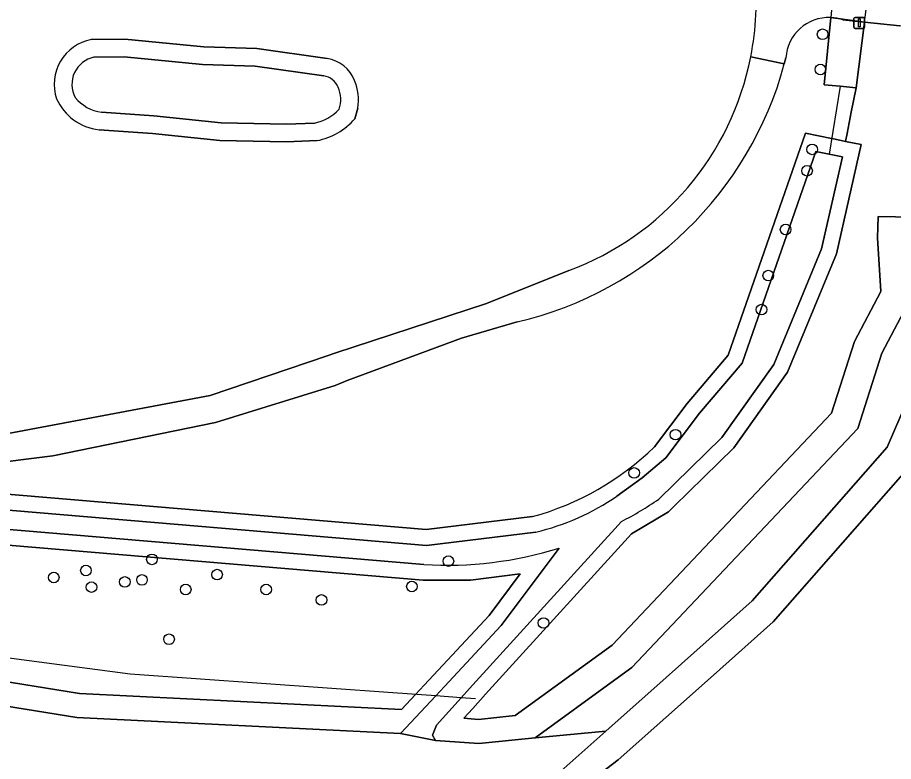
# Model space of a CAD drawing. Extents: x 162879 to 165540, y 384011 to 385181.
# Drawn here: x 163696.9 to 163777.7, y 384243.7 to 384312.3 of the extents above; entities that cross this region are included whole.
import ezdxf

# ---------------------------------------------------------------- set-up
doc = ezdxf.new("R2010")
doc.units = 0
for name, color, linetype in [('IMGEO_Afsluitpaal', 7, 'Continuous'), ('IMGEO_Boom', 7, 'Continuous'), ('IMGEO_Dek', 7, 'Continuous'), ('IMGEO_Duiker', 7, 'Continuous'), ('IMGEO_Gemengd_bos', 7, 'Continuous'), ('IMGEO_Groenvoorziening', 7, 'Continuous'), ('IMGEO_Hek', 7, 'Continuous'), ('IMGEO_Loofbos', 7, 'Continuous'), ('IMGEO_Meer_plas_ven_vijver', 7, 'Continuous'), ('IMGEO_Oever', 7, 'Continuous'), ('IMGEO_Voetpad_gesloten', 7, 'Continuous'), ('IMGEO_Voetpad_halfverhard', 7, 'Continuous'), ('IMGEO_Waterloop', 7, 'Continuous')]:
    doc.layers.add(name, color=color, linetype=linetype)

msp = doc.modelspace()

# ---------------------------------------------------------------- linework, layer by layer
at = {"layer": 'IMGEO_Afsluitpaal'}
for p, q in [((163774.015, 384311.396), (163774.015, 384312.196)), ((163774.015, 384312.196), (163774.015, 384311.396)), ((163774.115, 384312.296), (163774.905, 384312.296)), ((163774.905, 384312.296), (163774.115, 384312.296)), ((163775.005, 384312.196), (163775.005, 384311.396)), ((163775.005, 384311.396), (163775.005, 384312.196)), ((163774.905, 384311.296), (163774.115, 384311.296)), ((163774.115, 384311.296), (163774.905, 384311.296))]:
    msp.add_line(p, q, dxfattribs=at)
msp.add_lwpolyline([(163774.435, 384312.171), (163774.585, 384312.171), (163774.585, 384311.421), (163774.435, 384311.421), (163774.435, 384312.171)], dxfattribs=at)
for centre, start, end in [((163774.115, 384312.196), 90, 180), ((163774.115, 384312.196), 90, 180), ((163774.905, 384312.196), 0, 90), ((163774.905, 384312.196), 360, 90), ((163774.115, 384311.396), 180, 270), ((163774.115, 384311.396), 180, 270), ((163774.905, 384311.396), 270, 0), ((163774.905, 384311.396), 270, 0)]:
    msp.add_arc(centre, 0.1, start, end, dxfattribs=at)
at = {"layer": 'IMGEO_Boom'}
for centre in [(163771.127, 384310.749), (163770.925, 384307.504), (163770.162, 384300.132), (163769.694, 384298.161), (163767.718, 384292.743), (163766.12, 384288.495), (163765.491, 384285.357), (163757.56, 384273.82), (163753.756, 384270.293), (163709.289, 384262.321), (163736.624, 384262.161), (163703.201, 384261.292), (163700.234, 384260.647), (163708.369, 384260.424), (163715.296, 384260.915), (163703.719, 384259.763), (163706.792, 384260.24), (163712.401, 384259.545), (163719.822, 384259.544), (163733.258, 384259.822), (163724.923, 384258.578), (163745.388, 384256.454), (163710.866, 384254.953)]:
    msp.add_circle(centre, 0.489, dxfattribs=at)
at = {"layer": 'IMGEO_Dek'}
for points in [[(163772.239, 384316.14), (163771.871, 384312.29)], [(163772.982, 384312.081), (163775.004, 384311.866), (163775.432, 384315.142)]]:
    msp.add_lwpolyline(points, dxfattribs=at)
msp.add_arc((163771.696, 384308.3), 3.993, 71.20893, 87.48327, dxfattribs=at)
at = {"layer": 'IMGEO_Duiker'}
msp.add_lwpolyline([(163772.746, 384305.957), (163771.724, 384299.702)], dxfattribs=at)
at = {"layer": 'IMGEO_Gemengd_bos'}
msp.add_lwpolyline([(163612.208, 384270.711), (163612.503, 384269.372), (163613.389, 384264.059), (163613.885, 384261.721), (163615.319, 384260.724), (163615.433, 384260.638), (163616.203, 384261.792), (163620.31, 384263.675), (163636.786, 384263.975), (163656.828, 384261.901), (163665.49, 384258.374), (163683.764, 384252.992), (163702.607, 384249.964), (163732.311, 384248.474), (163733.593, 384249.852), (163734.388, 384250.707), (163740.382, 384257.149), (163743.25, 384260.983), (163738.655, 384260.397), (163734.3, 384260.392), (163652.262, 384267.325), (163648.672, 384267.629)], close=True, dxfattribs=at)
at = {"layer": 'IMGEO_Groenvoorziening'}
for points in [[(163778.238, 384311.523), (163775.004, 384311.866), (163774.214, 384305.819), (163773.769, 384303.568), (163773.38, 384301.606), (163773.235, 384300.873), (163774.694, 384300.577), (163772.415, 384290.508), (163767.892, 384279.572), (163762.947, 384272.615), (163757.424, 384267.209), (163756.906, 384266.702), (163753.509, 384264.673), (163740.048, 384249.873), (163738.869, 384248.577), (163738.038, 384247.664), (163739.389, 384247.562), (163742.78, 384247.914), (163751.724, 384254.421), (163771.946, 384275.805), (163774.059, 384282.402), (163776.507, 384287.037), (163776.197, 384291.977), (163776.251, 384293.93), (163782.655, 384293.817)], [(163779.428, 384271.181), (163766.567, 384256.548), (163761.052, 384251.636), (163752.286, 384243.828), (163743.666, 384237.254), (163741.864, 384236.434), (163737.128, 384232.787), (163670.88, 384217.584), (163646.706, 384212.756), (163636.585, 384211.751), (163624.892, 384215.802), (163621.995, 384222.082), (163617.646, 384236.885), (163613.519, 384256.493), (163613.098, 384256.809), (163611.67, 384257.857), (163611.139, 384258.174)]]:
    msp.add_lwpolyline(points, dxfattribs=at)
at = {"layer": 'IMGEO_Hek'}
for points in [[(163735.449, 384249.72), (163731.512, 384250), (163707.274, 384251.727), (163680.93, 384255.197), (163668.782, 384259.702), (163661.579, 384263.024)], [(163737.797, 384249.552), (163735.449, 384249.72)], [(163739.136, 384249.457), (163737.797, 384249.552)]]:
    msp.add_lwpolyline(points, dxfattribs=at)
at = {"layer": 'IMGEO_Loofbos'}
for points in [[(163769.542, 384301.624), (163771.958, 384301.133), (163772.013, 384301.122), (163773.235, 384300.873), (163773.38, 384301.606), (163773.769, 384303.568), (163774.214, 384305.819), (163772.746, 384305.957), (163771.278, 384306.095), (163771.871, 384312.29)], [(163703.69, 384310.263), (163706.799, 384310.313), (163714.069, 384309.595), (163718.952, 384309.442), (163725.438, 384308.514)], [(163767.741, 384308.574), (163767.596, 384308.012)], [(163728.257, 384303.941), (163727.999, 384302.965)], [(163724.518, 384300.939), (163721.697, 384300.843), (163715.559, 384300.951), (163709.326, 384301.6), (163704.407, 384301.936)], [(163755.615, 384272.687), (163758.637, 384276.701), (163762.418, 384281.162), (163769.542, 384301.624)], [(163619.677, 384281.532), (163630.091, 384279.337), (163637.884, 384277.928), (163642.146, 384277.507), (163650.662, 384277.802), (163658.787, 384277.475), (163683.681, 384274.193), (163688.55, 384273.397), (163693.384, 384273.438), (163714.66, 384277.42), (163725.444, 384281.093), (163726.143, 384281.326), (163740.127, 384285.926), (163747.723, 384288.962)], [(163742.977, 384284.234), (163737.817, 384282.711), (163727.284, 384278.807), (163726.181, 384278.349), (163715.154, 384274.937), (163700.143, 384271.884), (163693.515, 384271.048), (163688.726, 384271.155), (163681.629, 384271.867), (163677.799, 384272.06), (163658.374, 384274.704), (163650.252, 384275.288), (163642.026, 384275.365), (163631.7, 384276.658), (163619.104, 384279.098)], [(163610.119, 384282.797), (163610.967, 384277.633), (163612.708, 384275.407), (163633.354, 384273.764), (163654.74, 384271.81), (163734.567, 384265.065), (163744.378, 384266.261)]]:
    msp.add_lwpolyline(points, dxfattribs=at)
for centre, radius, start, end in [((163738.541, 384313.751), 26.457, 348.95217, 5.84003), ((163771.7, 384308.327), 3.967, 87.52759, 176.4315), ((163704.482, 384306.13), 4.209, 100.85171, 198.36041), ((163724.909, 384305.26), 3.296, 21.84792, 80.77176), ((163738.575, 384313.752), 26.424, 290.25511, 348.9354), ((163735.504, 384316.605), 33.222, 282.99864, 345.01029), ((163723.941, 384304.742), 4.39, 349.48468, 23.42289), ((163704.97, 384306.816), 4.913, 204.18073, 263.42449), ((163723.284, 384307.063), 6.247, 281.39435, 319.00589), ((163737.312, 384291.655), 26.359, 285.54963, 313.97746)]:
    msp.add_arc(centre, radius, start, end, dxfattribs=at)
at = {"layer": 'IMGEO_Meer_plas_ven_vijver'}
msp.add_lwpolyline([(163751.137, 384246.472), (163744.623, 384245.868), (163739.421, 384245.328), (163735.435, 384245.628), (163732.221, 384246.25), (163702.374, 384247.747), (163683.271, 384250.817), (163664.754, 384256.271), (163656.283, 384259.72), (163636.691, 384261.747), (163620.815, 384261.458), (163617.704, 384260.032), (163616.488, 384258.208), (163615.813, 384256.399), (163619.806, 384237.429), (163624.084, 384222.866), (163626.516, 384217.595), (163636.852, 384214.014), (163646.377, 384214.96), (163670.413, 384219.76), (163736.156, 384234.847), (163740.709, 384238.353), (163742.575, 384239.203), (163744.222, 384240.313)], close=True, dxfattribs=at)
at = {"layer": 'IMGEO_Oever'}
for points in [[(163725.438, 384308.514), (163718.952, 384309.442), (163714.069, 384309.595), (163706.799, 384310.313), (163703.69, 384310.263)], [(163703.942, 384308.638), (163706.732, 384308.683), (163713.963, 384307.969), (163718.811, 384307.817)], [(163718.811, 384307.817), (163725.142, 384306.911)], [(163727.999, 384302.965), (163728.257, 384303.941)], [(163724.264, 384302.56), (163721.684, 384302.472), (163715.658, 384302.578), (163709.466, 384303.223), (163704.637, 384303.553)], [(163704.407, 384301.936), (163709.326, 384301.6), (163715.559, 384300.951), (163721.697, 384300.843), (163724.518, 384300.939)], [(163782.655, 384293.817), (163776.251, 384293.93), (163776.197, 384291.977), (163776.507, 384287.037), (163774.059, 384282.402), (163771.946, 384275.805), (163751.724, 384254.421), (163742.78, 384247.914), (163739.389, 384247.562), (163738.038, 384247.664), (163738.869, 384248.577), (163740.048, 384249.873), (163753.509, 384264.673), (163756.906, 384266.702), (163757.424, 384267.209), (163762.947, 384272.615), (163767.892, 384279.572), (163772.415, 384290.508), (163774.694, 384300.577), (163773.235, 384300.873), (163772.013, 384301.122), (163771.958, 384301.133), (163769.542, 384301.624), (163762.418, 384281.162), (163758.637, 384276.701), (163755.615, 384272.687)], [(163752.168, 384268.147), (163754.493, 384269.828), (163756.676, 384271.688), (163759.769, 384275.796), (163763.698, 384280.431), (163770.494, 384299.952), (163771.724, 384299.702), (163772.954, 384299.452), (163771.029, 384290.948), (163766.616, 384280.278), (163761.841, 384273.56), (163756.015, 384267.858)], [(163606.696, 384288.193), (163606.182, 384289.281), (163606.499, 384287.389), (163607.444, 384286.151), (163608.196, 384284.491), (163608.69, 384282.655), (163609.596, 384277.034), (163611.959, 384274.013), (163633.231, 384272.32), (163654.613, 384270.367), (163734.594, 384263.609), (163744.677, 384264.838)], [(163752.582, 384265.807), (163738.574, 384250.406), (163737.797, 384249.552), (163735.515, 384247.043), (163735.162, 384246.097), (163735.435, 384245.628), (163739.421, 384245.328), (163744.623, 384245.868), (163751.972, 384251.214), (163753.54, 384252.355), (163774.364, 384274.376), (163776.594, 384281.337), (163779.492, 384286.825)], [(163744.378, 384266.261), (163734.567, 384265.065), (163654.74, 384271.81), (163633.354, 384273.764), (163612.708, 384275.407), (163610.967, 384277.633), (163610.119, 384282.797)], [(163780.107, 384279.647), (163777.086, 384272.665), (163764.62, 384258.482), (163756.708, 384251.434), (163751.137, 384246.472), (163744.222, 384240.313), (163742.575, 384239.203), (163740.709, 384238.353), (163736.156, 384234.847), (163670.413, 384219.76), (163646.377, 384214.96), (163636.852, 384214.014), (163626.516, 384217.595), (163624.084, 384222.866), (163619.806, 384237.429), (163615.813, 384256.399), (163613.875, 384257.855), (163612.386, 384258.948)], [(163734.36, 384261.841), (163648.794, 384269.073), (163610.523, 384272.308), (163611.223, 384269.125), (163612.109, 384263.816), (163612.245, 384263.177), (163612.618, 384261.416), (163612.717, 384260.947), (163613.076, 384260.697), (163614.554, 384259.669), (163616.488, 384258.208), (163617.704, 384260.032), (163620.815, 384261.458), (163636.691, 384261.747), (163656.283, 384259.72), (163664.754, 384256.271), (163683.271, 384250.817), (163702.374, 384247.747), (163732.221, 384246.25), (163735.449, 384249.72), (163736.25, 384250.581), (163741.496, 384256.219)], [(163752.286, 384243.828), (163761.052, 384251.636), (163766.567, 384256.548), (163779.428, 384271.181)], [(163741.496, 384256.219), (163746.829, 384263.349)], [(163611.614, 384259.449), (163611.139, 384258.174), (163611.67, 384257.857), (163613.098, 384256.809), (163613.519, 384256.493), (163617.646, 384236.885), (163621.995, 384222.082), (163624.892, 384215.802), (163636.585, 384211.751), (163646.706, 384212.756), (163670.88, 384217.584), (163737.128, 384232.787), (163741.864, 384236.434), (163743.666, 384237.254), (163752.286, 384243.828)]]:
    msp.add_lwpolyline(points, dxfattribs=at)
msp.add_lwpolyline([(163615.433, 384260.638), (163615.319, 384260.724), (163613.885, 384261.721), (163613.389, 384264.059), (163612.503, 384269.372), (163612.208, 384270.711), (163648.672, 384267.629), (163652.262, 384267.325), (163734.3, 384260.392), (163738.655, 384260.397), (163743.25, 384260.983), (163740.382, 384257.149), (163734.388, 384250.707), (163733.593, 384249.852), (163732.311, 384248.474), (163702.607, 384249.964), (163683.764, 384252.992), (163665.49, 384258.374), (163656.828, 384261.901), (163636.786, 384263.975), (163620.31, 384263.675), (163616.203, 384261.792)], close=True, dxfattribs=at)
for centre, radius, start, end in [((163704.482, 384306.13), 4.209, 100.85171, 198.36041), ((163704.471, 384306.13), 2.563, 101.90082, 208.07047), ((163724.909, 384305.26), 3.296, 21.84792, 80.77176), ((163724.893, 384305.243), 1.687, 21.46664, 81.52119), ((163723.941, 384304.742), 4.39, 349.48468, 23.42289), ((163723.929, 384304.745), 2.768, 340.90613, 23.74305), ((163704.97, 384306.816), 4.913, 204.18073, 263.42449), ((163705.164, 384307.321), 3.805, 219.0529, 262.04355), ((163723.425, 384306.728), 4.251, 281.38304, 317.21553), ((163723.284, 384307.063), 6.247, 281.39435, 319.00589), ((163737.312, 384291.655), 26.359, 285.54963, 313.97746), ((163739.561, 384286.553), 22.31, 283.25666, 304.40832), ((163734.517, 384299.944), 38.622, 297.88806, 303.82322), ((163736.424, 384297.083), 35.302, 266.64894, 287.14278)]:
    msp.add_arc(centre, radius, start, end, dxfattribs=at)
at = {"layer": 'IMGEO_Voetpad_gesloten'}
for points in [[(163772.239, 384316.14), (163771.871, 384312.29)], [(163772.982, 384312.081), (163775.004, 384311.866), (163775.432, 384315.142)]]:
    msp.add_lwpolyline(points, dxfattribs=at)
msp.add_arc((163771.696, 384308.3), 3.993, 71.20893, 87.48327, dxfattribs=at)
at = {"layer": 'IMGEO_Voetpad_halfverhard'}
for points in [[(163771.871, 384312.29), (163775.004, 384311.866), (163778.238, 384311.523), (163785.075, 384311.719), (163788.349, 384311.813)], [(163767.596, 384308.012), (163764.508, 384308.681)], [(163764.508, 384308.681), (163767.596, 384308.012), (163767.741, 384308.574)], [(163747.723, 384288.962), (163740.127, 384285.926), (163726.143, 384281.326), (163725.444, 384281.093), (163714.66, 384277.42), (163693.384, 384273.438), (163688.55, 384273.397), (163683.681, 384274.193), (163658.787, 384277.475)], [(163619.104, 384279.098), (163631.7, 384276.658), (163642.026, 384275.365), (163650.252, 384275.288), (163658.374, 384274.704), (163677.799, 384272.06), (163681.629, 384271.867), (163688.726, 384271.155), (163693.515, 384271.048), (163700.143, 384271.884), (163715.154, 384274.937), (163726.181, 384278.349), (163727.284, 384278.807), (163737.817, 384282.711), (163742.977, 384284.234)]]:
    msp.add_lwpolyline(points, dxfattribs=at)
for centre, radius, start, end in [((163738.541, 384313.751), 26.457, 348.95217, 5.84003), ((163771.7, 384308.327), 3.967, 87.52759, 176.4315), ((163738.575, 384313.752), 26.424, 290.25511, 348.9354), ((163735.504, 384316.605), 33.222, 282.99864, 345.01029)]:
    msp.add_arc(centre, radius, start, end, dxfattribs=at)
at = {"layer": 'IMGEO_Waterloop'}
for points in [[(163775.004, 384311.866), (163771.871, 384312.29), (163771.278, 384306.095), (163772.746, 384305.957), (163774.214, 384305.819)], [(163764.62, 384258.482), (163777.086, 384272.665), (163780.107, 384279.647), (163781.458, 384283.972), (163779.959, 384288.917), (163779.838, 384288.923), (163779.873, 384291.127), (163778.914, 384291.144), (163778.852, 384288.909), (163778.741, 384288.922), (163779.492, 384286.825), (163776.594, 384281.337), (163774.364, 384274.376), (163753.54, 384252.355), (163751.972, 384251.214), (163744.623, 384245.868), (163751.137, 384246.472), (163756.708, 384251.434)]]:
    msp.add_lwpolyline(points, close=True, dxfattribs=at)
for points in [[(163725.142, 384306.911), (163718.811, 384307.817), (163713.963, 384307.969), (163706.732, 384308.683), (163703.942, 384308.638)], [(163704.637, 384303.553), (163709.466, 384303.223), (163715.658, 384302.578), (163721.684, 384302.472), (163724.264, 384302.56)], [(163756.015, 384267.858), (163761.841, 384273.56), (163766.616, 384280.278), (163771.029, 384290.948), (163772.954, 384299.452), (163771.724, 384299.702), (163770.494, 384299.952), (163763.698, 384280.431), (163759.769, 384275.796), (163756.676, 384271.688), (163754.493, 384269.828), (163752.168, 384268.147)], [(163614.768, 384225.095), (163608.771, 384250), (163603.251, 384272.923), (163608.742, 384272.459), (163610.523, 384272.308), (163648.794, 384269.073), (163734.36, 384261.841)], [(163744.677, 384264.838), (163734.594, 384263.609), (163654.613, 384270.367)], [(163746.829, 384263.349), (163741.496, 384256.219), (163736.25, 384250.581), (163735.449, 384249.72), (163732.221, 384246.25), (163735.435, 384245.628), (163735.162, 384246.097), (163735.515, 384247.043), (163737.797, 384249.552), (163738.574, 384250.406), (163752.582, 384265.807)]]:
    msp.add_lwpolyline(points, dxfattribs=at)
for centre, radius, start, end in [((163704.471, 384306.13), 2.563, 101.90082, 208.07047), ((163724.893, 384305.243), 1.687, 21.46664, 81.52119), ((163723.929, 384304.745), 2.768, 340.90613, 23.74305), ((163705.164, 384307.321), 3.805, 219.0529, 262.04355), ((163723.425, 384306.728), 4.251, 281.38304, 317.21553), ((163739.561, 384286.553), 22.31, 283.25666, 304.40832), ((163734.517, 384299.944), 38.622, 297.88806, 303.82322), ((163736.424, 384297.083), 35.302, 266.64894, 287.14278)]:
    msp.add_arc(centre, radius, start, end, dxfattribs=at)

doc.saveas('drawing.dxf')
